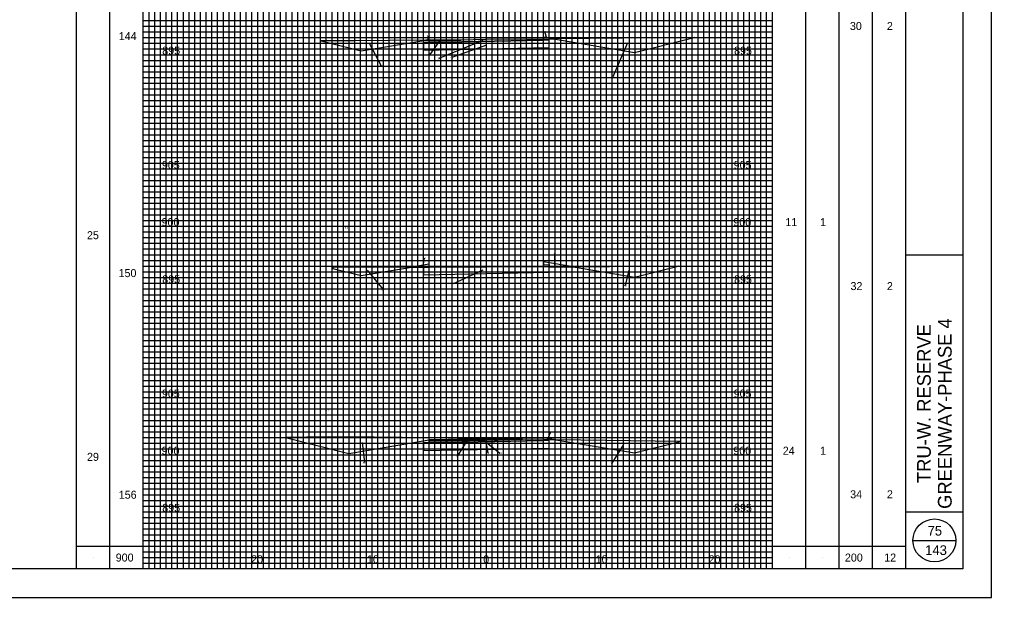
# Model space of a CAD drawing. Extents: x -73 to 160, y -2 to 1877.
# Drawn here: x 75 to 160, y 112.5 to 163.1 of the extents above; entities that cross this region are included whole.
import ezdxf

# ---------------------------------------------------------------- set-up
doc = ezdxf.new("R2010")
doc.units = 0
for name, color, linetype in [('DR_P_Flood_Boundary', 7, 'Continuous'), ('GK_Cells', 7, 'Continuous'), ('RD_X_Fence', 7, 'Continuous'), ('TX_X_5', 7, 'Continuous'), ('UT_P_Water_Cells', 7, 'Continuous'), ('XS_P_Pavt_Layers', 7, 'Continuous'), ('XS_P_Pavt_Surface', 7, 'Continuous'), ('XS_X_Ground_Line', 7, 'Continuous')]:
    doc.layers.add(name, color=color, linetype=linetype)

msp = doc.modelspace()

# ---------------------------------------------------------------- linework, layer by layer
at = {"layer": 'DR_P_Flood_Boundary'}
for p, q in [((90.832, 115), (90.832, 220)), ((95.832, 115), (95.832, 220)), ((100.832, 115), (100.832, 220)), ((105.832, 115), (105.832, 220)), ((110.832, 115), (110.832, 220)), ((115.832, 115), (115.832, 220)), ((120.832, 115), (120.832, 220)), ((125.832, 115), (125.832, 220)), ((130.832, 115), (130.832, 220)), ((135.832, 115), (135.832, 220)), ((85.832, 160), (140.832, 160)), ((85.832, 155), (140.832, 155)), ((85.832, 150), (140.832, 150)), ((85.832, 145), (140.832, 145)), ((85.832, 140), (140.832, 140)), ((85.832, 135), (140.832, 135)), ((85.832, 130), (140.832, 130)), ((85.832, 125), (140.832, 125)), ((85.832, 120), (140.832, 120))]:
    msp.add_line(p, q, dxfattribs=at)
at = {"layer": 'GK_Cells'}
for p, q in [((152.5, 115), (152.5, 220)), ((152.5, 142.5), (157.5, 142.5)), ((152.5, 120), (157.5, 120))]:
    msp.add_line(p, q, dxfattribs=at)
msp.add_lwpolyline([(0, 220), (157.5, 220), (157.5, 115), (0, 115)], close=True, dxfattribs=at)
at = {"layer": 'RD_X_Fence'}
for p, q in [((110.713, 161.281), (110.786, 161.634)), ((120.832, 161.522), (120.832, 161.418)), ((121.695, 161.379), (120.832, 161.522)), ((121.12, 161.424), (120.944, 162.04)), ((134.007, 161.507), (121.695, 161.379)), ((128.773, 160.199), (134.007, 161.507)), ((104.269, 161.227), (101.38, 161.204)), ((101.38, 161.204), (104.878, 160.33)), ((110.529, 161.272), (104.269, 161.227)), ((104.878, 160.33), (110.529, 161.272)), ((105.596, 160.936), (106.616, 159.018)), ((110.832, 161.072), (110.332, 161.062)), ((110.332, 161.062), (110.332, 160.396)), ((110.832, 161.322), (110.529, 161.272)), ((110.832, 161.26), (110.832, 161.322)), ((110.832, 161.218), (113.624, 161.274)), ((110.832, 161.072), (120.832, 161.272)), ((110.832, 161.26), (110.832, 161.218)), ((110.832, 161.218), (110.832, 161.072)), ((111.763, 161.251), (110.891, 160.017)), ((115.526, 161.234), (111.671, 159.678)), ((115.832, 160.839), (112.801, 159.761)), ((121.332, 160.616), (121.332, 161.282)), ((121.695, 161.379), (128.773, 160.199)), ((128.158, 161.028), (126.895, 158.071)), ((110.332, 160.396), (121.332, 160.616)), ((110.308, 141.498), (110.426, 142.189)), ((121.818, 141.591), (121.819, 142.558)), ((102.393, 141.299), (104.878, 140.678)), ((109.269, 141.409), (102.417, 141.395)), ((104.878, 140.678), (109.269, 141.409)), ((105.41, 141.159), (106.817, 139.453)), ((110.832, 141.67), (109.269, 141.409)), ((110.424, 141.412), (110.332, 141.41)), ((110.332, 141.41), (110.332, 140.743)), ((110.832, 141.566), (110.832, 141.67)), ((110.832, 141.566), (110.832, 141.566)), ((110.832, 141.42), (110.832, 141.566)), ((115.516, 141.135), (112.929, 139.937)), ((123.417, 141.439), (120.832, 141.87)), ((120.832, 141.62), (121.332, 141.63)), ((121.332, 141.63), (121.332, 141.435)), ((121.332, 141.435), (123.417, 141.439)), ((121.332, 140.963), (121.332, 141.435)), ((123.417, 141.439), (128.773, 140.547)), ((128.277, 141.158), (127.978, 139.812)), ((128.773, 140.547), (132.603, 141.504)), ((110.332, 140.743), (121.332, 140.963)), ((121.191, 126.375), (121.441, 126.938)), ((98.255, 126.507), (103.808, 125.119)), ((103.808, 125.119), (110.832, 126.29)), ((104.954, 126.069), (105.179, 124.318)), ((110.832, 126.04), (110.332, 126.03)), ((110.332, 126.03), (110.332, 125.363)), ((110.832, 126.29), (115.833, 126.39)), ((115.833, 126.39), (110.832, 126.29)), ((118.987, 126.349), (110.832, 126.186)), ((110.832, 126.29), (110.832, 126.186)), ((110.832, 126.186), (115.655, 126.282)), ((110.832, 126.04), (120.832, 126.24)), ((110.832, 126.186), (110.832, 126.04)), ((114.184, 126.301), (113.305, 124.911)), ((115.655, 126.282), (118.987, 126.349)), ((115.657, 126.207), (117.003, 125.131)), ((115.832, 125.807), (115.956, 125.131)), ((118.987, 126.349), (115.833, 126.39)), ((121.908, 126.311), (120.832, 126.49)), ((120.832, 126.24), (120.832, 126.325)), ((121.332, 125.583), (121.332, 126.25)), ((132.783, 126.169), (121.908, 126.311)), ((121.908, 126.311), (128.773, 125.167)), ((127.821, 125.882), (126.793, 124.272)), ((128.773, 125.167), (132.783, 126.169)), ((110.332, 125.363), (121.332, 125.583))]:
    msp.add_line(p, q, dxfattribs=at)
for points in [[(110.529, 161.272), (110.529, 161.258)], [(110.529, 161.258), (110.832, 161.26), (110.832, 161.26)], [(115.737, 161.316), (113.624, 161.274), (110.832, 161.218)], [(121.332, 161.282), (120.832, 161.272), (110.832, 161.072)], [(113.624, 161.274), (110.833, 161.26), (110.832, 161.26)], [(120.831, 161.37), (115.832, 161.317), (115.737, 161.316)], [(120.832, 161.272), (120.831, 161.37)], [(120.832, 161.418), (120.833, 161.37)], [(120.833, 161.37), (121.332, 161.375), (121.695, 161.379)], [(102.417, 141.395), (102.393, 141.299)], [(109.269, 141.409), (110.332, 141.412), (110.424, 141.412)], [(121.332, 141.435), (115.832, 141.423), (110.832, 141.413), (110.424, 141.412)], [(110.424, 141.412), (110.832, 141.42), (110.832, 141.42)], [(110.832, 141.566), (110.832, 141.566)], [(120.832, 141.87), (120.832, 141.766), (120.832, 141.62)], [(132.603, 141.504), (126.599, 141.446), (123.417, 141.439)], [(115.833, 126.405), (106.025, 126.54), (101.999, 126.563), (98.255, 126.507)], [(121.332, 126.25), (120.832, 126.24), (110.832, 126.04)], [(115.833, 126.39), (115.833, 126.405)], [(120.832, 126.325), (120.832, 126.325), (118.987, 126.349)], [(120.832, 126.49), (120.832, 126.386), (120.832, 126.325)], [(120.832, 126.325), (120.834, 126.325), (121.333, 126.318), (121.908, 126.311)]]:
    msp.add_lwpolyline(points, dxfattribs=at)
at = {"layer": 'TX_X_5'}
msp.add_lwpolyline([(-10, 112.5), (160, 112.5), (160, 222.5), (-10, 222.5)], close=True, dxfattribs=at)
at = {"layer": 'UT_P_Water_Cells'}
for p, q in [((86.332, 115), (86.332, 220)), ((86.832, 115), (86.832, 220)), ((87.332, 115), (87.332, 220)), ((87.832, 115), (87.832, 220)), ((88.332, 115), (88.332, 220)), ((88.832, 115), (88.832, 220)), ((89.332, 115), (89.332, 220)), ((89.832, 115), (89.832, 220)), ((90.332, 115), (90.332, 220)), ((91.332, 115), (91.332, 220)), ((91.832, 115), (91.832, 220)), ((92.332, 115), (92.332, 220)), ((92.832, 115), (92.832, 220)), ((93.332, 115), (93.332, 220)), ((93.832, 115), (93.832, 220)), ((94.332, 115), (94.332, 220)), ((94.832, 115), (94.832, 220)), ((95.332, 115), (95.332, 220)), ((96.332, 115), (96.332, 220)), ((96.832, 115), (96.832, 220)), ((97.332, 115), (97.332, 220)), ((97.832, 115), (97.832, 220)), ((98.332, 115), (98.332, 220)), ((98.832, 115), (98.832, 220)), ((99.332, 115), (99.332, 220)), ((99.832, 115), (99.832, 220)), ((100.332, 115), (100.332, 220)), ((101.332, 115), (101.332, 220)), ((101.832, 115), (101.832, 220)), ((102.332, 115), (102.332, 220)), ((102.832, 115), (102.832, 220)), ((103.332, 115), (103.332, 220)), ((103.832, 115), (103.832, 220)), ((104.332, 115), (104.332, 220)), ((104.832, 115), (104.832, 220)), ((105.332, 115), (105.332, 220)), ((106.332, 115), (106.332, 220)), ((106.832, 115), (106.832, 220)), ((107.332, 115), (107.332, 220)), ((107.832, 115), (107.832, 220)), ((108.332, 115), (108.332, 220)), ((108.832, 115), (108.832, 220)), ((109.332, 115), (109.332, 220)), ((109.832, 115), (109.832, 220)), ((110.332, 115), (110.332, 220)), ((111.332, 115), (111.332, 220)), ((111.832, 115), (111.832, 220)), ((112.332, 115), (112.332, 220)), ((112.832, 115), (112.832, 220)), ((113.332, 115), (113.332, 220)), ((113.832, 115), (113.832, 220)), ((114.332, 115), (114.332, 220)), ((114.832, 115), (114.832, 220)), ((115.332, 115), (115.332, 220)), ((116.332, 115), (116.332, 220)), ((116.832, 115), (116.832, 220)), ((117.332, 115), (117.332, 220)), ((117.832, 115), (117.832, 220)), ((118.332, 115), (118.332, 220)), ((118.832, 115), (118.832, 220)), ((119.332, 115), (119.332, 220)), ((119.832, 115), (119.832, 220)), ((120.332, 115), (120.332, 220)), ((121.332, 115), (121.332, 220)), ((121.832, 115), (121.832, 220)), ((122.332, 115), (122.332, 220)), ((122.832, 115), (122.832, 220)), ((123.332, 115), (123.332, 220)), ((123.832, 115), (123.832, 220)), ((124.332, 115), (124.332, 220)), ((124.832, 115), (124.832, 220)), ((125.332, 115), (125.332, 220)), ((126.332, 115), (126.332, 220)), ((126.832, 115), (126.832, 220)), ((127.332, 115), (127.332, 220)), ((127.832, 115), (127.832, 220)), ((128.332, 115), (128.332, 220)), ((128.832, 115), (128.832, 220)), ((129.332, 115), (129.332, 220)), ((129.832, 115), (129.832, 220)), ((130.332, 115), (130.332, 220)), ((131.332, 115), (131.332, 220)), ((131.832, 115), (131.832, 220)), ((132.332, 115), (132.332, 220)), ((132.832, 115), (132.832, 220)), ((133.332, 115), (133.332, 220)), ((133.832, 115), (133.832, 220)), ((134.332, 115), (134.332, 220)), ((134.832, 115), (134.832, 220)), ((135.332, 115), (135.332, 220)), ((136.332, 115), (136.332, 220)), ((136.832, 115), (136.832, 220)), ((137.332, 115), (137.332, 220)), ((137.832, 115), (137.832, 220)), ((138.332, 115), (138.332, 220)), ((138.832, 115), (138.832, 220)), ((139.332, 115), (139.332, 220)), ((139.832, 115), (139.832, 220)), ((140.332, 115), (140.332, 220)), ((85.832, 163), (140.832, 163)), ((85.832, 162.5), (140.832, 162.5)), ((85.832, 162), (140.832, 162)), ((85.832, 161.5), (140.832, 161.5)), ((85.832, 161), (140.832, 161)), ((85.832, 160.5), (140.832, 160.5)), ((85.832, 159.5), (140.832, 159.5)), ((85.832, 159), (140.832, 159)), ((85.832, 158.5), (140.832, 158.5)), ((85.832, 158), (140.832, 158)), ((85.832, 157.5), (140.832, 157.5)), ((85.832, 157), (140.832, 157)), ((85.832, 156.5), (140.832, 156.5)), ((85.832, 156), (140.832, 156)), ((85.832, 155.5), (140.832, 155.5)), ((85.832, 154.5), (140.832, 154.5)), ((85.832, 154), (140.832, 154)), ((85.832, 153.5), (140.832, 153.5)), ((85.832, 153), (140.832, 153)), ((85.832, 152.5), (140.832, 152.5)), ((85.832, 152), (140.832, 152)), ((85.832, 151.5), (140.832, 151.5)), ((85.832, 151), (140.832, 151)), ((85.832, 150.5), (140.832, 150.5)), ((85.832, 149.5), (140.832, 149.5)), ((85.832, 149), (140.832, 149)), ((85.832, 148.5), (140.832, 148.5)), ((85.832, 148), (140.832, 148)), ((85.832, 147.5), (140.832, 147.5)), ((85.832, 147), (140.832, 147)), ((85.832, 146.5), (140.832, 146.5)), ((85.832, 146), (140.832, 146)), ((85.832, 145.5), (140.832, 145.5)), ((85.832, 144.5), (140.832, 144.5)), ((85.832, 144), (140.832, 144)), ((85.832, 143.5), (140.832, 143.5)), ((85.832, 143), (140.832, 143)), ((85.832, 142.5), (140.832, 142.5)), ((85.832, 142), (140.832, 142)), ((85.832, 141.5), (140.832, 141.5)), ((85.832, 141), (140.832, 141)), ((85.832, 140.5), (140.832, 140.5)), ((85.832, 139.5), (140.832, 139.5)), ((85.832, 139), (140.832, 139)), ((85.832, 138.5), (140.832, 138.5)), ((85.832, 138), (140.832, 138)), ((85.832, 137.5), (140.832, 137.5)), ((85.832, 137), (140.832, 137)), ((85.832, 136.5), (140.832, 136.5)), ((85.832, 136), (140.832, 136)), ((85.832, 135.5), (140.832, 135.5)), ((85.832, 134.5), (140.832, 134.5)), ((85.832, 134), (140.832, 134)), ((85.832, 133.5), (140.832, 133.5)), ((85.832, 133), (140.832, 133)), ((85.832, 132.5), (140.832, 132.5)), ((85.832, 132), (140.832, 132)), ((85.832, 131.5), (140.832, 131.5)), ((85.832, 131), (140.832, 131)), ((85.832, 130.5), (140.832, 130.5)), ((85.832, 129.5), (140.832, 129.5)), ((85.832, 129), (140.832, 129)), ((85.832, 128.5), (140.832, 128.5)), ((85.832, 128), (140.832, 128)), ((85.832, 127.5), (140.832, 127.5)), ((85.832, 127), (140.832, 127)), ((85.832, 126.5), (140.832, 126.5)), ((85.832, 126), (140.832, 126)), ((85.832, 125.5), (140.832, 125.5)), ((85.832, 124.5), (140.832, 124.5)), ((85.832, 124), (140.832, 124)), ((85.832, 123.5), (140.832, 123.5)), ((85.832, 123), (140.832, 123)), ((85.832, 122.5), (140.832, 122.5)), ((85.832, 122), (140.832, 122)), ((85.832, 121.5), (140.832, 121.5)), ((85.832, 121), (140.832, 121)), ((85.832, 120.5), (140.832, 120.5)), ((85.832, 119.5), (140.832, 119.5)), ((85.832, 119), (140.832, 119)), ((85.832, 118.5), (140.832, 118.5)), ((85.832, 118), (140.832, 118)), ((85.832, 117.5), (140.832, 117.5)), ((85.832, 117), (140.832, 117)), ((85.832, 116.5), (140.832, 116.5)), ((85.832, 116), (140.832, 116)), ((85.832, 115.5), (140.832, 115.5))]:
    msp.add_line(p, q, dxfattribs=at)
at = {"layer": 'XS_X_Ground_Line'}
for p, q in [((80, 115), (80, 220)), ((85.832, 115), (85.832, 220)), ((140.832, 115), (140.832, 220)), ((146.667, 115), (146.667, 220)), ((82.916, 115), (82.916, 218.75)), ((143.75, 115), (143.75, 218.75)), ((149.583, 115), (149.583, 218.75)), ((155, 131.458), (155, 131.458)), ((153.125, 117.5), (156.875, 117.5)), ((155, 117.925), (155, 117.925)), ((80, 117), (85.832, 117)), ((140.832, 117), (152.5, 117)), ((81.458, 116.03), (81.458, 116.03)), ((84.374, 116.03), (84.374, 116.03)), ((142.291, 116), (142.291, 116)), ((145.209, 116), (145.209, 116)), ((148.125, 116), (148.125, 116)), ((151.042, 116), (151.042, 116)), ((155, 116.225), (155, 116.225))]:
    msp.add_line(p, q, dxfattribs=at)
msp.add_circle((155, 117.5), 1.875, dxfattribs=at)

# ---------------------------------------------------------------- texts
at = {"layer": 'RD_X_Fence'}
for s, p in [('0.0', (110.627, 161.564)), ('0.1', (120.818, 161.97)), ('0.1', (110.764, 159.947)), ('7.3', (112.656, 159.691)), ('4.1', (106.496, 158.948)), ('1.3', (111.553, 159.608)), ('7.7', (126.75, 158.001)), ('8.1', (123.501, 145.39)), ('3.0', (103.462, 144.784)), ('6.0', (107.044, 144.375)), ('3.9', (129.86, 144.029)), ('0.2', (110.274, 142.119)), ('0.5', (121.666, 142.488)), ('2.6', (106.668, 139.383)), ('6.3', (112.782, 139.867)), ('4.2', (127.832, 139.742)), ('5.7', (101.789, 128.827)), ('7.1', (106.481, 128.362)), ('8.1', (124.454, 128.904)), ('4.1', (129.411, 128.401)), ('0.1', (121.314, 126.868)), ('0.7', (113.152, 124.841)), ('7.3', (115.811, 125.061)), ('1.4', (116.885, 125.061)), ('10.3', (104.993, 124.248)), ('5.7', (126.647, 124.202))]:
    msp.add_text(s, height=0.14, dxfattribs=at).set_placement(p)
at = {"layer": 'XS_P_Pavt_Layers'}
for s, p in [('75', (154.408, 117.925)), ('143', (154.197, 116.225))]:
    msp.add_text(s, height=0.85, dxfattribs=at).set_placement(p)
at = {"layer": 'XS_P_Pavt_Surface'}
for s, p in [('30', (147.616, 162.162)), ('2', (150.849, 162.162)), ('144', (83.685, 161.279)), ('895', (87.487, 160)), ('895', (137.487, 160)), ('905', (87.454, 150)), ('905', (137.454, 150)), ('900', (87.427, 145)), ('900', (137.427, 145)), ('11', (141.972, 145)), ('1', (145.007, 145)), ('25', (80.904, 143.858)), ('150', (83.666, 140.541)), ('895', (87.487, 140)), ('895', (137.487, 140)), ('32', (147.668, 139.405)), ('2', (150.849, 139.405)), ('905', (87.454, 130)), ('905', (137.454, 130)), ('29', (80.907, 124.464)), ('900', (87.427, 125)), ('900', (137.427, 125)), ('24', (141.746, 125)), ('1', (145.007, 125)), ('156', (83.685, 121.148)), ('34', (147.638, 121.187)), ('2', (150.849, 121.187)), ('895', (87.487, 120)), ('895', (137.487, 120)), ('900', (83.416, 115.65)), ('20', (95.257, 115.5)), ('10', (105.389, 115.5)), ('0', (115.554, 115.5)), ('0', (115.554, 115.5)), ('10', (125.389, 115.5)), ('20', (135.257, 115.5)), ('200', (147.177, 115.65)), ('12', (150.615, 115.65))]:
    msp.add_text(s, height=0.7, dxfattribs=at).set_placement(p)
for s, p in [('GREENWAY-PHASE 4', (156.512, 120.261)), ('TRU-W. RESERVE', (154.688, 122.519))]:
    msp.add_text(s, height=1.2, rotation=90, dxfattribs=at).set_placement(p)
at = {"layer": 'XS_X_Ground_Line'}
msp.add_text('143', height=0.85, dxfattribs=at).set_placement((154.197, 116.225))

doc.saveas('drawing.dxf')
